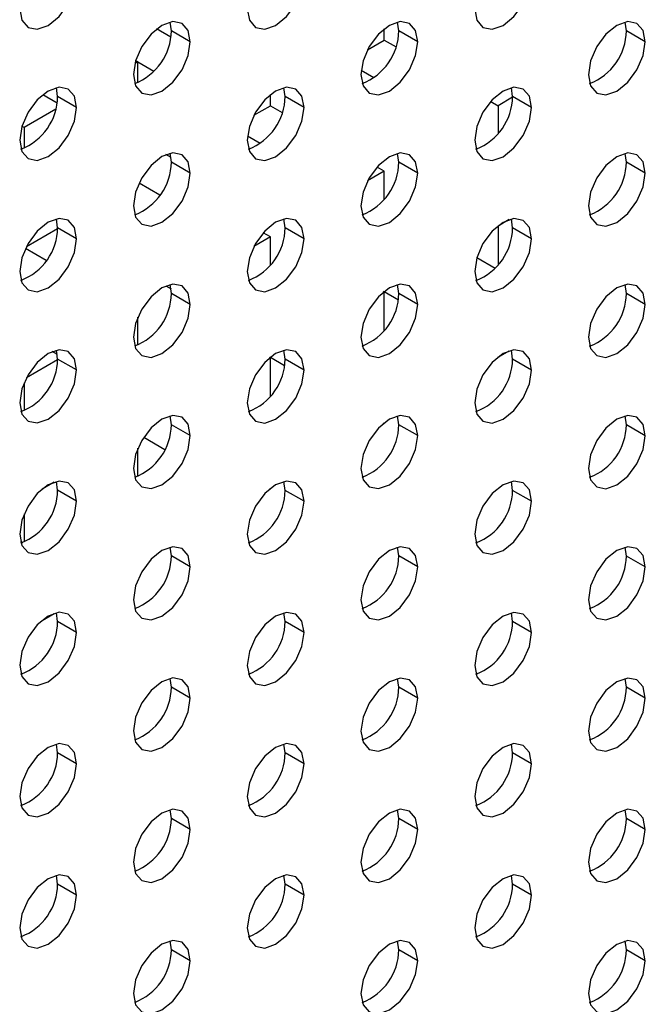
# Model space of a CAD drawing. Header units: millimetres. Extents: x 0 to 1118, y 0 to 864.
# Tile 399 of 438: x 1034.91 to 1037.25, y 685.23 to 688.9. Entities that reach past the tile are written whole.
import ezdxf

# ---------------------------------------------------------------- set-up
doc = ezdxf.new("R2010")
doc.units = ezdxf.units.MM

msp = doc.modelspace()

# ---------------------------------------------------------------- linework, layer by layer
at = {"color": 7, "linetype": 'Continuous', "lineweight": 25}
for p, q in [((1035.479, 688.8628), (1035.4744, 688.8957)), ((1036.3275, 688.8627), (1036.323, 688.8956)), ((1037.1761, 688.8626), (1037.1715, 688.8955)), ((1035.4772, 688.8392), (1035.4241, 688.8698)), ((1035.5497, 688.822), (1035.479, 688.8628)), ((1036.2733, 688.8286), (1036.2733, 688.8703)), ((1036.3982, 688.8219), (1036.3275, 688.8627)), ((1037.2468, 688.8218), (1037.1761, 688.8626)), ((1036.211, 688.7926), (1036.2733, 688.8286)), ((1036.2733, 688.8286), (1036.317, 688.8033)), ((1035.3541, 688.747), (1035.3428, 688.7405)), ((1035.3459, 688.7517), (1035.3541, 688.747)), ((1035.3541, 688.6701), (1035.3541, 688.747)), ((1035.3541, 688.747), (1035.414, 688.7124)), ((1036.2347, 688.6876), (1036.1869, 688.7151)), ((1035.0547, 688.6179), (1035.0502, 688.6508)), ((1035.9033, 688.6178), (1035.8987, 688.6507)), ((1036.7518, 688.6177), (1036.7472, 688.6506)), ((1034.9999, 688.6249), (1035.0529, 688.5943)), ((1035.1255, 688.577), (1035.0547, 688.6179)), ((1035.849, 688.5836), (1035.849, 688.6254)), ((1035.974, 688.577), (1035.9033, 688.6178)), ((1036.6703, 688.5993), (1036.6976, 688.5836)), ((1036.7518, 688.6149), (1036.6976, 688.5836)), ((1036.8225, 688.5769), (1036.7518, 688.6177)), ((1035.0478, 688.5702), (1034.9298, 688.5021)), ((1035.7867, 688.5477), (1035.849, 688.5836)), ((1035.849, 688.5836), (1035.8927, 688.5584)), ((1036.6976, 688.5836), (1036.6976, 688.4795)), ((1034.9298, 688.5021), (1034.9216, 688.5068)), ((1034.9298, 688.5021), (1034.9298, 688.4252)), ((1035.8104, 688.4426), (1035.7627, 688.4702)), ((1035.4779, 688.3897), (1035.4588, 688.4008)), ((1035.479, 688.3729), (1035.4744, 688.4058)), ((1036.3275, 688.3728), (1036.323, 688.4057)), ((1037.1761, 688.3727), (1037.1715, 688.4056)), ((1035.5497, 688.332), (1035.479, 688.3729)), ((1036.2733, 688.3386), (1036.2461, 688.3544)), ((1036.3982, 688.332), (1036.3275, 688.3728)), ((1037.2468, 688.3319), (1037.1761, 688.3727)), ((1036.2733, 688.3386), (1036.211, 688.3027)), ((1036.2733, 688.2346), (1036.2733, 688.3386)), ((1035.3587, 688.2952), (1035.4365, 688.2503)), ((1035.0547, 688.1279), (1035.0502, 688.1609)), ((1035.9033, 688.1279), (1035.8987, 688.1608)), ((1036.7391, 688.1585), (1036.6976, 688.1345)), ((1036.7518, 688.1278), (1036.7472, 688.1607)), ((1034.9382, 688.0578), (1035.0547, 688.1251)), ((1035.1255, 688.0871), (1035.0547, 688.1279)), ((1035.974, 688.087), (1035.9033, 688.1279)), ((1036.6976, 688.1345), (1036.6969, 688.1348)), ((1036.6976, 688.1345), (1036.6976, 687.9896)), ((1036.8225, 688.087), (1036.7518, 688.1278)), ((1035.849, 688.0937), (1035.7867, 688.0578)), ((1035.849, 688.0937), (1035.8218, 688.1095)), ((1035.849, 687.9897), (1035.849, 688.0937)), ((1035.0123, 688.0054), (1034.9345, 688.0503)), ((1036.6187, 688.0167), (1036.6868, 687.9774)), ((1036.6187, 688.0167), (1036.6868, 687.9773)), ((1035.4588, 687.9108), (1035.4779, 687.8998)), ((1035.479, 687.8829), (1035.4744, 687.9159)), ((1036.3275, 687.8828), (1036.323, 687.9158)), ((1037.1761, 687.8828), (1037.1715, 687.9157)), ((1035.5497, 687.8421), (1035.479, 687.8829)), ((1036.2733, 687.8896), (1036.2695, 687.8873)), ((1036.2727, 687.8899), (1036.2733, 687.8896)), ((1036.2733, 687.7447), (1036.2733, 687.8896)), ((1036.2733, 687.8895), (1036.3257, 687.8593)), ((1036.2733, 687.8895), (1036.3257, 687.8592)), ((1036.3982, 687.842), (1036.3275, 687.8828)), ((1037.2468, 687.8419), (1037.1761, 687.8828)), ((1035.3541, 687.6903), (1035.3541, 687.7947)), ((1035.0537, 687.6548), (1035.0345, 687.6659)), ((1035.0547, 687.638), (1035.0502, 687.6709)), ((1035.849, 687.6446), (1035.8452, 687.6424)), ((1035.8484, 687.645), (1035.849, 687.6446)), ((1035.849, 687.4998), (1035.849, 687.6446)), ((1035.849, 687.6446), (1035.9015, 687.6143)), ((1035.9033, 687.6379), (1035.8987, 687.6709)), ((1036.6976, 687.6445), (1036.6969, 687.6449)), ((1036.6976, 687.6445), (1036.7391, 687.6685)), ((1036.6976, 687.6454), (1036.6976, 687.6445)), ((1036.7518, 687.6378), (1036.7472, 687.6708)), ((1035.0547, 687.6352), (1034.9382, 687.5679)), ((1035.1255, 687.5972), (1035.0547, 687.638)), ((1035.974, 687.5971), (1035.9033, 687.6379)), ((1036.8225, 687.597), (1036.7518, 687.6378)), ((1034.9298, 687.5498), (1034.9298, 687.4454)), ((1035.479, 687.393), (1035.4744, 687.4259)), ((1036.3275, 687.3929), (1036.323, 687.4259)), ((1037.1761, 687.3928), (1037.1715, 687.4258)), ((1035.5497, 687.3522), (1035.479, 687.393)), ((1036.2695, 687.3974), (1036.2733, 687.3996)), ((1036.2733, 687.3996), (1036.2733, 687.4005)), ((1036.3982, 687.3521), (1036.3275, 687.3929)), ((1037.2468, 687.352), (1037.1761, 687.3928)), ((1035.376, 687.3462), (1035.4546, 687.3008)), ((1035.3541, 687.2004), (1035.3541, 687.3048)), ((1035.0421, 687.1788), (1034.9967, 687.1526)), ((1035.0547, 687.1481), (1035.0502, 687.181)), ((1035.9033, 687.148), (1035.8987, 687.1809)), ((1036.7518, 687.1479), (1036.7472, 687.1809)), ((1035.1255, 687.1073), (1035.0547, 687.1481)), ((1035.8452, 687.1525), (1035.849, 687.1547)), ((1035.849, 687.1547), (1035.849, 687.1556)), ((1035.974, 687.1072), (1035.9033, 687.148)), ((1036.8225, 687.1071), (1036.7518, 687.1479)), ((1034.9298, 687.0599), (1034.9298, 686.9554)), ((1034.9161, 686.9586), (1034.9246, 686.9537)), ((1034.9161, 686.9585), (1034.9246, 686.9537)), ((1035.479, 686.9031), (1035.4744, 686.936)), ((1036.3275, 686.903), (1036.323, 686.9359)), ((1037.1761, 686.9029), (1037.1715, 686.9359)), ((1035.5497, 686.8623), (1035.479, 686.9031)), ((1036.3982, 686.8622), (1036.3275, 686.903)), ((1037.2468, 686.8621), (1037.1761, 686.9029)), ((1034.9967, 686.6627), (1035.0421, 686.6889)), ((1035.0547, 686.6582), (1035.0502, 686.6911)), ((1035.9033, 686.6581), (1035.8987, 686.691)), ((1036.7518, 686.658), (1036.7472, 686.6909)), ((1035.1255, 686.6173), (1035.0547, 686.6582)), ((1035.974, 686.6173), (1035.9033, 686.6581)), ((1036.8225, 686.6172), (1036.7518, 686.658)), ((1035.479, 686.4132), (1035.4744, 686.4461)), ((1036.3275, 686.4131), (1036.323, 686.446)), ((1037.1761, 686.413), (1037.1715, 686.4459)), ((1035.5497, 686.3723), (1035.479, 686.4132)), ((1036.3982, 686.3723), (1036.3275, 686.4131)), ((1037.2468, 686.3722), (1037.1761, 686.413)), ((1035.0547, 686.1682), (1035.0502, 686.2012)), ((1035.9033, 686.1682), (1035.8987, 686.2011)), ((1036.7518, 686.1681), (1036.7472, 686.201)), ((1035.1255, 686.1274), (1035.0547, 686.1682)), ((1035.974, 686.1273), (1035.9033, 686.1682)), ((1036.8225, 686.1273), (1036.7518, 686.1681)), ((1035.479, 685.9232), (1035.4744, 685.9562)), ((1036.3275, 685.9232), (1036.323, 685.9561)), ((1037.1761, 685.9231), (1037.1715, 685.956)), ((1035.5497, 685.8824), (1035.479, 685.9232)), ((1036.3982, 685.8823), (1036.3275, 685.9232)), ((1037.2468, 685.8823), (1037.1761, 685.9231)), ((1035.0547, 685.6783), (1035.0502, 685.7112)), ((1035.9033, 685.6782), (1035.8987, 685.7112)), ((1036.7518, 685.6781), (1036.7472, 685.7111)), ((1035.1255, 685.6375), (1035.0547, 685.6783)), ((1035.974, 685.6374), (1035.9033, 685.6782)), ((1036.8225, 685.6373), (1036.7518, 685.6781)), ((1035.479, 685.4333), (1035.4744, 685.4662)), ((1036.3275, 685.4332), (1036.323, 685.4662)), ((1037.1761, 685.4331), (1037.1715, 685.4661)), ((1035.5497, 685.3925), (1035.479, 685.4333)), ((1036.3982, 685.3924), (1036.3275, 685.4332)), ((1037.2468, 685.3923), (1037.1761, 685.4331))]:
    msp.add_line(p, q, dxfattribs=at)
at = {"color": 7, "linetype": 'Continuous', "lineweight": 25, "flags": 128}
for points in [[(1034.9133, 688.9445), (1034.9214, 688.9023), (1034.9444, 688.8758), (1034.9788, 688.8691), (1035.0194, 688.8832), (1035.06, 688.916), (1035.0944, 688.9624), (1035.1174, 689.0154), (1035.1255, 689.067)], [(1035.7619, 688.9444), (1035.7699, 688.9022), (1035.7929, 688.8757), (1035.8273, 688.8691), (1035.8679, 688.8832), (1035.9085, 688.9159), (1035.9429, 688.9623), (1035.9659, 689.0153), (1035.974, 689.0669)], [(1036.6104, 688.9443), (1036.6185, 688.9021), (1036.6414, 688.8757), (1036.6759, 688.869), (1036.7164, 688.8831), (1036.757, 688.9158), (1036.7914, 688.9623), (1036.8144, 689.0153), (1036.8225, 689.0668)], [(1035.5497, 688.822), (1035.5416, 688.8642), (1035.5187, 688.8906), (1035.4842, 688.8973), (1035.4437, 688.8832), (1035.4031, 688.8505), (1035.3687, 688.804), (1035.3457, 688.751), (1035.3376, 688.6995)], [(1036.3982, 688.8219), (1036.3902, 688.8641), (1036.3672, 688.8906), (1036.3328, 688.8972), (1036.2922, 688.8831), (1036.2516, 688.8504), (1036.2172, 688.804), (1036.1942, 688.7509), (1036.1861, 688.6994)], [(1037.2468, 688.8218), (1037.2387, 688.864), (1037.2157, 688.8905), (1037.1813, 688.8972), (1037.1407, 688.883), (1037.1001, 688.8503), (1037.0657, 688.8039), (1037.0427, 688.7509), (1037.0346, 688.6993)], [(1035.3376, 688.6995), (1035.3457, 688.6573), (1035.3687, 688.6308), (1035.4031, 688.6241), (1035.4437, 688.6382), (1035.4842, 688.671), (1035.5187, 688.7174), (1035.5416, 688.7704), (1035.5497, 688.822)], [(1036.1861, 688.6994), (1036.1942, 688.6572), (1036.2172, 688.6307), (1036.2516, 688.6241), (1036.2922, 688.6382), (1036.3328, 688.6709), (1036.3672, 688.7173), (1036.3902, 688.7703), (1036.3982, 688.8219)], [(1037.0346, 688.6993), (1037.0427, 688.6571), (1037.0657, 688.6307), (1037.1001, 688.624), (1037.1407, 688.6381), (1037.1813, 688.6708), (1037.2157, 688.7173), (1037.2387, 688.7703), (1037.2468, 688.8218)], [(1035.1255, 688.577), (1035.1174, 688.6192), (1035.0944, 688.6457), (1035.06, 688.6524), (1035.0194, 688.6383), (1034.9788, 688.6055), (1034.9444, 688.5591), (1034.9214, 688.5061), (1034.9133, 688.4546)], [(1035.974, 688.577), (1035.9659, 688.6192), (1035.9429, 688.6456), (1035.9085, 688.6523), (1035.8679, 688.6382), (1035.8273, 688.6055), (1035.7929, 688.559), (1035.7699, 688.506), (1035.7619, 688.4545)], [(1036.8225, 688.5769), (1036.8144, 688.6191), (1036.7914, 688.6455), (1036.757, 688.6522), (1036.7164, 688.6381), (1036.6759, 688.6054), (1036.6414, 688.559), (1036.6185, 688.5059), (1036.6104, 688.4544)], [(1034.9133, 688.4546), (1034.9214, 688.4124), (1034.9444, 688.3859), (1034.9788, 688.3792), (1035.0194, 688.3933), (1035.06, 688.4261), (1035.0944, 688.4725), (1035.1174, 688.5255), (1035.1255, 688.577)], [(1035.7619, 688.4545), (1035.7699, 688.4123), (1035.7929, 688.3858), (1035.8273, 688.3791), (1035.8679, 688.3932), (1035.9085, 688.426), (1035.9429, 688.4724), (1035.9659, 688.5254), (1035.974, 688.577)], [(1036.6104, 688.4544), (1036.6185, 688.4122), (1036.6414, 688.3857), (1036.6759, 688.3791), (1036.7164, 688.3932), (1036.757, 688.4259), (1036.7914, 688.4723), (1036.8144, 688.5253), (1036.8225, 688.5769)], [(1035.5497, 688.332), (1035.5416, 688.3742), (1035.5187, 688.4007), (1035.4842, 688.4074), (1035.4437, 688.3933), (1035.4031, 688.3605), (1035.3687, 688.3141), (1035.3457, 688.2611), (1035.3376, 688.2096)], [(1036.3982, 688.332), (1036.3902, 688.3742), (1036.3672, 688.4006), (1036.3328, 688.4073), (1036.2922, 688.3932), (1036.2516, 688.3604), (1036.2172, 688.314), (1036.1942, 688.261), (1036.1861, 688.2095)], [(1037.2468, 688.3319), (1037.2387, 688.3741), (1037.2157, 688.4005), (1037.1813, 688.4072), (1037.1407, 688.3931), (1037.1001, 688.3604), (1037.0657, 688.314), (1037.0427, 688.2609), (1037.0346, 688.2094)], [(1035.3376, 688.2096), (1035.3457, 688.1674), (1035.3687, 688.1409), (1035.4031, 688.1342), (1035.4437, 688.1483), (1035.4842, 688.1811), (1035.5187, 688.2275), (1035.5416, 688.2805), (1035.5497, 688.332)], [(1036.1861, 688.2095), (1036.1942, 688.1673), (1036.2172, 688.1408), (1036.2516, 688.1341), (1036.2922, 688.1482), (1036.3328, 688.181), (1036.3672, 688.2274), (1036.3902, 688.2804), (1036.3982, 688.332)], [(1037.0346, 688.2094), (1037.0427, 688.1672), (1037.0657, 688.1407), (1037.1001, 688.1341), (1037.1407, 688.1482), (1037.1813, 688.1809), (1037.2157, 688.2273), (1037.2387, 688.2803), (1037.2468, 688.3319)], [(1035.1255, 688.0871), (1035.1174, 688.1293), (1035.0944, 688.1558), (1035.06, 688.1625), (1035.0194, 688.1484), (1034.9788, 688.1156), (1034.9444, 688.0692), (1034.9214, 688.0162), (1034.9133, 687.9646)], [(1035.974, 688.087), (1035.9659, 688.1292), (1035.9429, 688.1557), (1035.9085, 688.1624), (1035.8679, 688.1483), (1035.8273, 688.1155), (1035.7929, 688.0691), (1035.7699, 688.0161), (1035.7619, 687.9646)], [(1036.8225, 688.087), (1036.8144, 688.1292), (1036.7914, 688.1556), (1036.757, 688.1623), (1036.7164, 688.1482), (1036.6759, 688.1154), (1036.6414, 688.069), (1036.6185, 688.016), (1036.6104, 687.9645)], [(1034.9133, 687.9646), (1034.9214, 687.9224), (1034.9444, 687.896), (1034.9788, 687.8893), (1035.0194, 687.9034), (1035.06, 687.9362), (1035.0944, 687.9826), (1035.1174, 688.0356), (1035.1255, 688.0871)], [(1035.7619, 687.9646), (1035.7699, 687.9224), (1035.7929, 687.8959), (1035.8273, 687.8892), (1035.8679, 687.9033), (1035.9085, 687.9361), (1035.9429, 687.9825), (1035.9659, 688.0355), (1035.974, 688.087)], [(1036.6104, 687.9645), (1036.6185, 687.9223), (1036.6414, 687.8958), (1036.6759, 687.8891), (1036.7164, 687.9032), (1036.757, 687.936), (1036.7914, 687.9824), (1036.8144, 688.0354), (1036.8225, 688.087)], [(1035.5497, 687.8421), (1035.5416, 687.8843), (1035.5187, 687.9108), (1035.4842, 687.9175), (1035.4437, 687.9034), (1035.4031, 687.8706), (1035.3687, 687.8242), (1035.3457, 687.7712), (1035.3376, 687.7196)], [(1036.3982, 687.842), (1036.3902, 687.8842), (1036.3672, 687.9107), (1036.3328, 687.9174), (1036.2922, 687.9033), (1036.2516, 687.8705), (1036.2172, 687.8241), (1036.1942, 687.7711), (1036.1861, 687.7196)], [(1037.2468, 687.8419), (1037.2387, 687.8842), (1037.2157, 687.9106), (1037.1813, 687.9173), (1037.1407, 687.9032), (1037.1001, 687.8704), (1037.0657, 687.824), (1037.0427, 687.771), (1037.0346, 687.7195)], [(1035.3376, 687.7196), (1035.3457, 687.6774), (1035.3687, 687.651), (1035.4031, 687.6443), (1035.4437, 687.6584), (1035.4842, 687.6912), (1035.5187, 687.7376), (1035.5416, 687.7906), (1035.5497, 687.8421)], [(1036.1861, 687.7196), (1036.1942, 687.6774), (1036.2172, 687.6509), (1036.2516, 687.6442), (1036.2922, 687.6583), (1036.3328, 687.6911), (1036.3672, 687.7375), (1036.3902, 687.7905), (1036.3982, 687.842)], [(1037.0346, 687.7195), (1037.0427, 687.6773), (1037.0657, 687.6508), (1037.1001, 687.6441), (1037.1407, 687.6582), (1037.1813, 687.691), (1037.2157, 687.7374), (1037.2387, 687.7904), (1037.2468, 687.8419)], [(1035.1255, 687.5972), (1035.1174, 687.6394), (1035.0944, 687.6659), (1035.06, 687.6725), (1035.0194, 687.6584), (1034.9788, 687.6257), (1034.9444, 687.5793), (1034.9214, 687.5263), (1034.9133, 687.4747)], [(1035.974, 687.5971), (1035.9659, 687.6393), (1035.9429, 687.6658), (1035.9085, 687.6725), (1035.8679, 687.6584), (1035.8273, 687.6256), (1035.7929, 687.5792), (1035.7699, 687.5262), (1035.7619, 687.4746)], [(1036.8225, 687.597), (1036.8144, 687.6392), (1036.7914, 687.6657), (1036.757, 687.6724), (1036.7164, 687.6583), (1036.6759, 687.6255), (1036.6414, 687.5791), (1036.6185, 687.5261), (1036.6104, 687.4746)], [(1034.9133, 687.4747), (1034.9214, 687.4325), (1034.9444, 687.4061), (1034.9788, 687.3994), (1035.0194, 687.4135), (1035.06, 687.4462), (1035.0944, 687.4926), (1035.1174, 687.5457), (1035.1255, 687.5972)], [(1035.7619, 687.4746), (1035.7699, 687.4324), (1035.7929, 687.406), (1035.8273, 687.3993), (1035.8679, 687.4134), (1035.9085, 687.4462), (1035.9429, 687.4926), (1035.9659, 687.5456), (1035.974, 687.5971)], [(1036.6104, 687.4746), (1036.6185, 687.4324), (1036.6414, 687.4059), (1036.6759, 687.3992), (1036.7164, 687.4133), (1036.757, 687.4461), (1036.7914, 687.4925), (1036.8144, 687.5455), (1036.8225, 687.597)], [(1035.5497, 687.3522), (1035.5416, 687.3944), (1035.5187, 687.4209), (1035.4842, 687.4275), (1035.4437, 687.4134), (1035.4031, 687.3807), (1035.3687, 687.3343), (1035.3457, 687.2813), (1035.3376, 687.2297)], [(1036.3982, 687.3521), (1036.3902, 687.3943), (1036.3672, 687.4208), (1036.3328, 687.4275), (1036.2922, 687.4134), (1036.2516, 687.3806), (1036.2172, 687.3342), (1036.1942, 687.2812), (1036.1861, 687.2296)], [(1037.2468, 687.352), (1037.2387, 687.3942), (1037.2157, 687.4207), (1037.1813, 687.4274), (1037.1407, 687.4133), (1037.1001, 687.3805), (1037.0657, 687.3341), (1037.0427, 687.2811), (1037.0346, 687.2296)], [(1035.3376, 687.2297), (1035.3457, 687.1875), (1035.3687, 687.161), (1035.4031, 687.1544), (1035.4437, 687.1685), (1035.4842, 687.2012), (1035.5187, 687.2476), (1035.5416, 687.3007), (1035.5497, 687.3522)], [(1036.1861, 687.2296), (1036.1942, 687.1874), (1036.2172, 687.161), (1036.2516, 687.1543), (1036.2922, 687.1684), (1036.3328, 687.2011), (1036.3672, 687.2476), (1036.3902, 687.3006), (1036.3982, 687.3521)], [(1037.0346, 687.2296), (1037.0427, 687.1874), (1037.0657, 687.1609), (1037.1001, 687.1542), (1037.1407, 687.1683), (1037.1813, 687.2011), (1037.2157, 687.2475), (1037.2387, 687.3005), (1037.2468, 687.352)], [(1035.1255, 687.1073), (1035.1174, 687.1495), (1035.0944, 687.1759), (1035.06, 687.1826), (1035.0194, 687.1685), (1034.9788, 687.1358), (1034.9444, 687.0893), (1034.9214, 687.0363), (1034.9133, 686.9848)], [(1035.974, 687.1072), (1035.9659, 687.1494), (1035.9429, 687.1759), (1035.9085, 687.1825), (1035.8679, 687.1684), (1035.8273, 687.1357), (1035.7929, 687.0893), (1035.7699, 687.0363), (1035.7619, 686.9847)], [(1036.8225, 687.1071), (1036.8144, 687.1493), (1036.7914, 687.1758), (1036.757, 687.1825), (1036.7164, 687.1684), (1036.6759, 687.1356), (1036.6414, 687.0892), (1036.6185, 687.0362), (1036.6104, 686.9846)], [(1034.9133, 686.9848), (1034.9214, 686.9426), (1034.9444, 686.9161), (1034.9788, 686.9094), (1035.0194, 686.9235), (1035.06, 686.9563), (1035.0944, 687.0027), (1035.1174, 687.0557), (1035.1255, 687.1073)], [(1035.7619, 686.9847), (1035.7699, 686.9425), (1035.7929, 686.916), (1035.8273, 686.9094), (1035.8679, 686.9235), (1035.9085, 686.9562), (1035.9429, 687.0026), (1035.9659, 687.0556), (1035.974, 687.1072)], [(1036.6104, 686.9846), (1036.6185, 686.9424), (1036.6414, 686.916), (1036.6759, 686.9093), (1036.7164, 686.9234), (1036.757, 686.9561), (1036.7914, 687.0026), (1036.8144, 687.0556), (1036.8225, 687.1071)], [(1035.5497, 686.8623), (1035.5416, 686.9045), (1035.5187, 686.9309), (1035.4842, 686.9376), (1035.4437, 686.9235), (1035.4031, 686.8908), (1035.3687, 686.8443), (1035.3457, 686.7913), (1035.3376, 686.7398)], [(1036.3982, 686.8622), (1036.3902, 686.9044), (1036.3672, 686.9309), (1036.3328, 686.9375), (1036.2922, 686.9234), (1036.2516, 686.8907), (1036.2172, 686.8443), (1036.1942, 686.7913), (1036.1861, 686.7397)], [(1037.2468, 686.8621), (1037.2387, 686.9043), (1037.2157, 686.9308), (1037.1813, 686.9375), (1037.1407, 686.9234), (1037.1001, 686.8906), (1037.0657, 686.8442), (1037.0427, 686.7912), (1037.0346, 686.7396)], [(1035.3376, 686.7398), (1035.3457, 686.6976), (1035.3687, 686.6711), (1035.4031, 686.6644), (1035.4437, 686.6785), (1035.4842, 686.7113), (1035.5187, 686.7577), (1035.5416, 686.8107), (1035.5497, 686.8623)], [(1036.1861, 686.7397), (1036.1942, 686.6975), (1036.2172, 686.671), (1036.2516, 686.6644), (1036.2922, 686.6785), (1036.3328, 686.7112), (1036.3672, 686.7576), (1036.3902, 686.8106), (1036.3982, 686.8622)], [(1037.0346, 686.7396), (1037.0427, 686.6974), (1037.0657, 686.671), (1037.1001, 686.6643), (1037.1407, 686.6784), (1037.1813, 686.7111), (1037.2157, 686.7576), (1037.2387, 686.8106), (1037.2468, 686.8621)], [(1035.1255, 686.6173), (1035.1174, 686.6595), (1035.0944, 686.686), (1035.06, 686.6927), (1035.0194, 686.6786), (1034.9788, 686.6458), (1034.9444, 686.5994), (1034.9214, 686.5464), (1034.9133, 686.4949)], [(1035.974, 686.6173), (1035.9659, 686.6595), (1035.9429, 686.6859), (1035.9085, 686.6926), (1035.8679, 686.6785), (1035.8273, 686.6458), (1035.7929, 686.5993), (1035.7699, 686.5463), (1035.7619, 686.4948)], [(1036.8225, 686.6172), (1036.8144, 686.6594), (1036.7914, 686.6859), (1036.757, 686.6925), (1036.7164, 686.6784), (1036.6759, 686.6457), (1036.6414, 686.5993), (1036.6185, 686.5462), (1036.6104, 686.4947)], [(1034.9133, 686.4949), (1034.9214, 686.4527), (1034.9444, 686.4262), (1034.9788, 686.4195), (1035.0194, 686.4336), (1035.06, 686.4664), (1035.0944, 686.5128), (1035.1174, 686.5658), (1035.1255, 686.6173)], [(1035.7619, 686.4948), (1035.7699, 686.4526), (1035.7929, 686.4261), (1035.8273, 686.4194), (1035.8679, 686.4335), (1035.9085, 686.4663), (1035.9429, 686.5127), (1035.9659, 686.5657), (1035.974, 686.6173)], [(1036.6104, 686.4947), (1036.6185, 686.4525), (1036.6414, 686.426), (1036.6759, 686.4194), (1036.7164, 686.4335), (1036.757, 686.4662), (1036.7914, 686.5126), (1036.8144, 686.5656), (1036.8225, 686.6172)], [(1035.5497, 686.3723), (1035.5416, 686.4145), (1035.5187, 686.441), (1035.4842, 686.4477), (1035.4437, 686.4336), (1035.4031, 686.4008), (1035.3687, 686.3544), (1035.3457, 686.3014), (1035.3376, 686.2499)], [(1036.3982, 686.3723), (1036.3902, 686.4145), (1036.3672, 686.4409), (1036.3328, 686.4476), (1036.2922, 686.4335), (1036.2516, 686.4008), (1036.2172, 686.3543), (1036.1942, 686.3013), (1036.1861, 686.2498)], [(1037.2468, 686.3722), (1037.2387, 686.4144), (1037.2157, 686.4408), (1037.1813, 686.4475), (1037.1407, 686.4334), (1037.1001, 686.4007), (1037.0657, 686.3543), (1037.0427, 686.3012), (1037.0346, 686.2497)], [(1035.3376, 686.2499), (1035.3457, 686.2077), (1035.3687, 686.1812), (1035.4031, 686.1745), (1035.4437, 686.1886), (1035.4842, 686.2214), (1035.5187, 686.2678), (1035.5416, 686.3208), (1035.5497, 686.3723)], [(1036.1861, 686.2498), (1036.1942, 686.2076), (1036.2172, 686.1811), (1036.2516, 686.1744), (1036.2922, 686.1885), (1036.3328, 686.2213), (1036.3672, 686.2677), (1036.3902, 686.3207), (1036.3982, 686.3723)], [(1037.0346, 686.2497), (1037.0427, 686.2075), (1037.0657, 686.181), (1037.1001, 686.1744), (1037.1407, 686.1885), (1037.1813, 686.2212), (1037.2157, 686.2676), (1037.2387, 686.3206), (1037.2468, 686.3722)], [(1035.1255, 686.1274), (1035.1174, 686.1696), (1035.0944, 686.1961), (1035.06, 686.2028), (1035.0194, 686.1887), (1034.9788, 686.1559), (1034.9444, 686.1095), (1034.9214, 686.0565), (1034.9133, 686.005)], [(1035.974, 686.1273), (1035.9659, 686.1695), (1035.9429, 686.196), (1035.9085, 686.2027), (1035.8679, 686.1886), (1035.8273, 686.1558), (1035.7929, 686.1094), (1035.7699, 686.0564), (1035.7619, 686.0049)], [(1036.8225, 686.1273), (1036.8144, 686.1695), (1036.7914, 686.1959), (1036.757, 686.2026), (1036.7164, 686.1885), (1036.6759, 686.1557), (1036.6414, 686.1093), (1036.6185, 686.0563), (1036.6104, 686.0048)], [(1034.9133, 686.005), (1034.9214, 685.9627), (1034.9444, 685.9363), (1034.9788, 685.9296), (1035.0194, 685.9437), (1035.06, 685.9765), (1035.0944, 686.0229), (1035.1174, 686.0759), (1035.1255, 686.1274)], [(1035.7619, 686.0049), (1035.7699, 685.9627), (1035.7929, 685.9362), (1035.8273, 685.9295), (1035.8679, 685.9436), (1035.9085, 685.9764), (1035.9429, 686.0228), (1035.9659, 686.0758), (1035.974, 686.1273)], [(1036.6104, 686.0048), (1036.6185, 685.9626), (1036.6414, 685.9361), (1036.6759, 685.9294), (1036.7164, 685.9435), (1036.757, 685.9763), (1036.7914, 686.0227), (1036.8144, 686.0757), (1036.8225, 686.1273)], [(1035.5497, 685.8824), (1035.5416, 685.9246), (1035.5187, 685.9511), (1035.4842, 685.9578), (1035.4437, 685.9437), (1035.4031, 685.9109), (1035.3687, 685.8645), (1035.3457, 685.8115), (1035.3376, 685.7599)], [(1036.3982, 685.8823), (1036.3902, 685.9245), (1036.3672, 685.951), (1036.3328, 685.9577), (1036.2922, 685.9436), (1036.2516, 685.9108), (1036.2172, 685.8644), (1036.1942, 685.8114), (1036.1861, 685.7599)], [(1037.2468, 685.8823), (1037.2387, 685.9245), (1037.2157, 685.9509), (1037.1813, 685.9576), (1037.1407, 685.9435), (1037.1001, 685.9107), (1037.0657, 685.8643), (1037.0427, 685.8113), (1037.0346, 685.7598)], [(1035.3376, 685.7599), (1035.3457, 685.7177), (1035.3687, 685.6913), (1035.4031, 685.6846), (1035.4437, 685.6987), (1035.4842, 685.7315), (1035.5187, 685.7779), (1035.5416, 685.8309), (1035.5497, 685.8824)], [(1036.1861, 685.7599), (1036.1942, 685.7177), (1036.2172, 685.6912), (1036.2516, 685.6845), (1036.2922, 685.6986), (1036.3328, 685.7314), (1036.3672, 685.7778), (1036.3902, 685.8308), (1036.3982, 685.8823)], [(1037.0346, 685.7598), (1037.0427, 685.7176), (1037.0657, 685.6911), (1037.1001, 685.6844), (1037.1407, 685.6985), (1037.1813, 685.7313), (1037.2157, 685.7777), (1037.2387, 685.8307), (1037.2468, 685.8823)], [(1035.1255, 685.6375), (1035.1174, 685.6797), (1035.0944, 685.7062), (1035.06, 685.7128), (1035.0194, 685.6987), (1034.9788, 685.666), (1034.9444, 685.6196), (1034.9214, 685.5666), (1034.9133, 685.515)], [(1035.974, 685.6374), (1035.9659, 685.6796), (1035.9429, 685.7061), (1035.9085, 685.7128), (1035.8679, 685.6987), (1035.8273, 685.6659), (1035.7929, 685.6195), (1035.7699, 685.5665), (1035.7619, 685.5149)], [(1036.8225, 685.6373), (1036.8144, 685.6795), (1036.7914, 685.706), (1036.757, 685.7127), (1036.7164, 685.6986), (1036.6759, 685.6658), (1036.6414, 685.6194), (1036.6185, 685.5664), (1036.6104, 685.5149)], [(1034.9133, 685.515), (1034.9214, 685.4728), (1034.9444, 685.4464), (1034.9788, 685.4397), (1035.0194, 685.4538), (1035.06, 685.4865), (1035.0944, 685.5329), (1035.1174, 685.586), (1035.1255, 685.6375)], [(1035.7619, 685.5149), (1035.7699, 685.4727), (1035.7929, 685.4463), (1035.8273, 685.4396), (1035.8679, 685.4537), (1035.9085, 685.4865), (1035.9429, 685.5329), (1035.9659, 685.5859), (1035.974, 685.6374)], [(1036.6104, 685.5149), (1036.6185, 685.4727), (1036.6414, 685.4462), (1036.6759, 685.4395), (1036.7164, 685.4536), (1036.757, 685.4864), (1036.7914, 685.5328), (1036.8144, 685.5858), (1036.8225, 685.6373)], [(1035.5497, 685.3925), (1035.5416, 685.4347), (1035.5187, 685.4612), (1035.4842, 685.4678), (1035.4437, 685.4537), (1035.4031, 685.421), (1035.3687, 685.3746), (1035.3457, 685.3216), (1035.3376, 685.27)], [(1036.3982, 685.3924), (1036.3902, 685.4346), (1036.3672, 685.4611), (1036.3328, 685.4678), (1036.2922, 685.4537), (1036.2516, 685.4209), (1036.2172, 685.3745), (1036.1942, 685.3215), (1036.1861, 685.2699)], [(1037.2468, 685.3923), (1037.2387, 685.4345), (1037.2157, 685.461), (1037.1813, 685.4677), (1037.1407, 685.4536), (1037.1001, 685.4208), (1037.0657, 685.3744), (1037.0427, 685.3214), (1037.0346, 685.2699)], [(1035.3376, 685.27), (1035.3457, 685.2278), (1035.3687, 685.2014), (1035.4031, 685.1947), (1035.4437, 685.2088), (1035.4842, 685.2415), (1035.5187, 685.2879), (1035.5416, 685.341), (1035.5497, 685.3925)], [(1036.1861, 685.2699), (1036.1942, 685.2277), (1036.2172, 685.2013), (1036.2516, 685.1946), (1036.2922, 685.2087), (1036.3328, 685.2415), (1036.3672, 685.2879), (1036.3902, 685.3409), (1036.3982, 685.3924)], [(1037.0346, 685.2699), (1037.0427, 685.2277), (1037.0657, 685.2012), (1037.1001, 685.1945), (1037.1407, 685.2086), (1037.1813, 685.2414), (1037.2157, 685.2878), (1037.2387, 685.3408), (1037.2468, 685.3923)]]:
    msp.add_lwpolyline(points, dxfattribs=at)
at = {"color": 7, "linetype": 'Continuous', "lineweight": 25}
for centre in [(1035.2665, 688.8652), (1036.115, 688.8651), (1036.9636, 688.865), (1034.8423, 688.6202), (1035.6908, 688.6202), (1036.5393, 688.6201), (1035.2665, 688.3752), (1036.115, 688.3751), (1036.9636, 688.3751), (1034.8423, 688.1303), (1035.6908, 688.1302), (1036.5393, 688.1301), (1035.2665, 687.8853), (1036.115, 687.8852), (1036.9636, 687.8851), (1034.8423, 687.6404), (1035.6908, 687.6403), (1036.5393, 687.6402), (1035.2665, 687.3954), (1036.115, 687.3953), (1036.9636, 687.3952), (1034.8423, 687.1505), (1035.6908, 687.1504), (1036.5393, 687.1503), (1035.2665, 686.9055), (1036.115, 686.9054), (1036.9636, 686.9053), (1034.8423, 686.6605), (1035.6908, 686.6605), (1036.5393, 686.6604), (1035.2665, 686.4155), (1036.115, 686.4155), (1036.9636, 686.4154), (1034.8423, 686.1706), (1035.6908, 686.1705), (1036.5393, 686.1704), (1035.2665, 685.9256), (1036.115, 685.9255), (1036.9636, 685.9254), (1034.8423, 685.6807), (1035.6908, 685.6806), (1036.5393, 685.6805), (1035.2665, 685.4357), (1036.115, 685.4356), (1036.9636, 685.4355)]:
    msp.add_arc(centre, 0.2125, 290.8517, 359.3594, dxfattribs=at)

doc.saveas('drawing.dxf')
